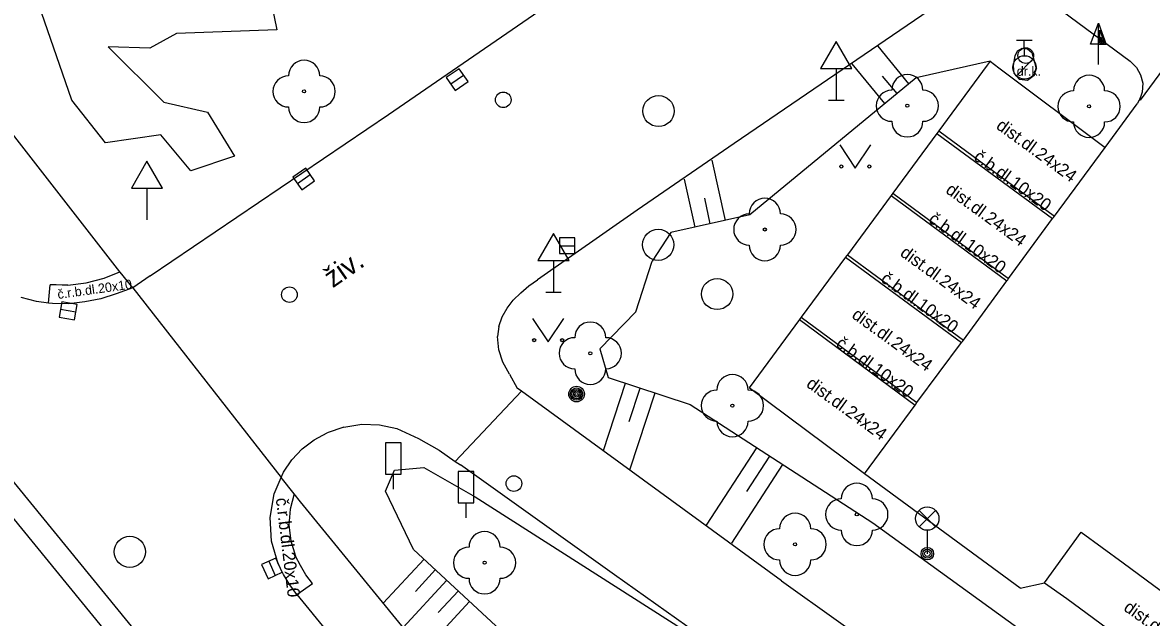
# Model space of a CAD drawing. Extents: x -600391 to -599491, y -1160176 to -1159402.
# Drawn here: x -599912.39 to -599876.18, y -1159865.11 to -1159846.03 of the extents above; entities that cross this region are included whole.
import ezdxf

# ---------------------------------------------------------------- set-up
doc = ezdxf.new("R2010")
doc.units = 0
for name, color, linetype in [('Level 10', 7, 'Continuous'), ('Level 11', 7, 'Continuous'), ('Level 13', 7, 'Continuous'), ('Level 14', 7, 'Continuous'), ('Level 15', 7, 'Continuous'), ('Level 21', 7, 'Continuous'), ('Level 22', 7, 'Continuous'), ('Level 25', 7, 'Continuous'), ('Level 27', 7, 'Continuous'), ('Level 28', 7, 'Continuous'), ('Level 31', 7, 'Continuous'), ('Level 33', 7, 'Continuous'), ('Level 34', 7, 'Continuous'), ('Level 36', 7, 'Continuous'), ('Level 38', 7, 'Continuous'), ('Level 40', 7, 'Continuous')]:
    doc.layers.add(name, color=color, linetype=linetype)

msp = doc.modelspace()

# ---------------------------------------------------------------- linework, layer by layer
at = {"layer": 'Level 10'}
for points in [[(-599908.3, -1159854.16), (-599900.65, -1159848.98), (-599894.29, -1159844.6), (-599887.33, -1159839.84), (-599885.81, -1159838.8), (-599882.41, -1159836.47), (-599875.58, -1159831.8), (-599869.53, -1159827.62), (-599863.69, -1159823.65), (-599851.15, -1159815.03), (-599844.29, -1159810.29), (-599837.59, -1159805.67), (-599828.35, -1159799.44)], [(-599881.06, -1159844.1), (-599881.93, -1159844.69), (-599889.56, -1159849.91)], [(-599880.98, -1159844.22), (-599880.22, -1159844.78), (-599876.86, -1159847.27)], [(-599881.45, -1159847.4), (-599883, -1159849.51), (-599883.06, -1159849.59), (-599884.47, -1159851.5), (-599884.53, -1159851.58), (-599885.93, -1159853.48), (-599885.96, -1159853.52), (-599885.99, -1159853.56), (-599887.41, -1159855.48), (-599887.47, -1159855.56), (-599889.08, -1159857.75)], [(-599881.35, -1159847.27), (-599881.45, -1159847.4)], [(-599881.35, -1159847.27), (-599881.07, -1159847.48), (-599877.66, -1159850.04)], [(-599876.86, -1159847.27), (-599876.66, -1159847.47), (-599876.53, -1159847.71), (-599876.46, -1159847.98), (-599876.48, -1159848.26)], [(-599876.48, -1159848.26), (-599876.52, -1159848.39), (-599876.56, -1159848.5), (-599876.57, -1159848.52), (-599876.64, -1159848.64)], [(-599877.66, -1159850.04), (-599876.64, -1159848.64)], [(-599889.56, -1159849.91), (-599892.68, -1159852.05), (-599895.87, -1159854.28)], [(-599908.3, -1159854.16), (-599908.85, -1159854.54)], [(-599896.65, -1159854.94), (-599896.41, -1159854.7), (-599896.15, -1159854.48), (-599895.87, -1159854.28)], [(-599908.85, -1159854.54), (-599909.39, -1159854.73), (-599909.88, -1159854.89), (-599910.39, -1159854.99), (-599910.91, -1159855.05)], [(-599911.43, -1159855.04), (-599911.56, -1159855.03), (-599911.94, -1159854.98), (-599912.44, -1159854.85)], [(-599910.91, -1159855.05), (-599911.43, -1159855.04)], [(-599897.11, -1159855.78), (-599897.01, -1159855.47), (-599896.85, -1159855.19), (-599896.65, -1159854.94)], [(-599897.11, -1159855.78), (-599897.16, -1159856.1)], [(-599896.77, -1159857.31), (-599896.98, -1159856.93), (-599897.11, -1159856.53), (-599897.16, -1159856.1)], [(-599896.77, -1159857.31), (-599896.53, -1159857.76)], [(-599888.05, -1159863.94), (-599896.39, -1159857.86), (-599896.53, -1159857.76)], [(-599880.39, -1159864.18), (-599885.38, -1159860.51), (-599889.08, -1159857.75)], [(-599902.08, -1159859.01), (-599902.62, -1159859.19)], [(-599902.08, -1159859.01), (-599901.51, -1159858.92), (-599900.94, -1159858.94), (-599900.38, -1159859.05)], [(-599900.38, -1159859.05), (-599899.69, -1159859.37), (-599899.03, -1159859.75)], [(-599903.42, -1159859.71), (-599903.04, -1159859.42), (-599902.62, -1159859.19)], [(-599904.02, -1159860.45), (-599903.75, -1159860.06), (-599903.42, -1159859.71)], [(-599899.03, -1159859.75), (-599898.51, -1159860.11), (-599898.34, -1159860.22)], [(-599863.83, -1159885.04), (-599873.65, -1159877.88), (-599886.51, -1159868.65), (-599888.89, -1159866.98), (-599889.76, -1159866.34), (-599893.4, -1159863.75), (-599898.34, -1159860.22)], [(-599904.19, -1159863.4), (-599904.41, -1159862.67), (-599904.45, -1159861.91), (-599904.32, -1159861.15), (-599904.1, -1159860.63), (-599904.02, -1159860.45)], [(-599903.59, -1159864.38), (-599903.82, -1159864.07), (-599904.02, -1159863.74), (-599904.19, -1159863.4)], [(-599888.05, -1159863.94), (-599878.9, -1159870.46)], [(-599880.39, -1159864.18), (-599879.61, -1159864)], [(-599879.61, -1159864), (-599878.89, -1159864.51), (-599874.17, -1159867.99), (-599874.13, -1159868.02), (-599874.09, -1159868.05), (-599868.75, -1159872.02), (-599868.67, -1159872.08), (-599867.31, -1159873.09), (-599863.31, -1159876.02), (-599863.27, -1159876.05), (-599863.23, -1159876.08), (-599857.86, -1159880.03)], [(-599903.59, -1159864.38), (-599894.35, -1159875.68)]]:
    msp.add_lwpolyline(points, dxfattribs=at)
at = {"layer": 'Level 11'}
for points in [[(-599871.7, -1159841.93), (-599876.54, -1159848.52), (-599876.56, -1159848.5)], [(-599878.58, -1159902.33), (-599881.68, -1159898.66), (-599890.08, -1159888.41), (-599897.94, -1159878.76), (-599907.81, -1159866.73), (-599916.46, -1159856.14), (-599926.82, -1159843.43)], [(-599880.55, -1159847.1), (-599880.48, -1159846.94), (-599880.33, -1159846.85), (-599880.15, -1159846.87), (-599880.02, -1159846.99)], [(-599880.58, -1159847.67), (-599880.6, -1159847.41), (-599880.55, -1159847.1)], [(-599880.02, -1159846.99), (-599879.93, -1159847.31), (-599879.89, -1159847.48)], [(-599879.89, -1159847.48), (-599879.94, -1159847.73), (-599880.15, -1159847.89)], [(-599880.15, -1159847.89), (-599880.41, -1159847.86), (-599880.58, -1159847.67)], [(-599909.94, -1159853.16), (-599913.55, -1159848.54)], [(-599883.06, -1159849.59), (-599879.35, -1159852.32)], [(-599883, -1159849.51), (-599879.29, -1159852.24)], [(-599885.38, -1159860.51), (-599883.76, -1159858.3), (-599883.73, -1159858.26), (-599883.7, -1159858.22), (-599882.27, -1159856.3), (-599882.24, -1159856.26), (-599882.21, -1159856.22), (-599880.82, -1159854.32), (-599880.79, -1159854.28), (-599880.76, -1159854.24), (-599879.35, -1159852.32), (-599879.32, -1159852.28), (-599879.29, -1159852.24), (-599877.66, -1159850.04)], [(-599884.47, -1159851.5), (-599880.76, -1159854.24)], [(-599884.53, -1159851.58), (-599880.82, -1159854.32)], [(-599908.85, -1159854.54), (-599909.21, -1159854.1), (-599909.27, -1159854.03), (-599909.94, -1159853.16)], [(-599885.99, -1159853.56), (-599882.27, -1159856.3)], [(-599885.93, -1159853.48), (-599882.21, -1159856.22)], [(-599910.94, -1159854.46), (-599910.35, -1159854.38), (-599909.77, -1159854.23), (-599909.27, -1159854.03)], [(-599911.56, -1159855.03), (-599911.5, -1159854.44)], [(-599910.94, -1159854.46), (-599911.12, -1159854.46), (-599911.31, -1159854.45), (-599911.5, -1159854.44)], [(-599908.85, -1159854.54), (-599904.1, -1159860.63)], [(-599887.41, -1159855.48), (-599883.7, -1159858.22)], [(-599887.47, -1159855.56), (-599883.76, -1159858.3)], [(-599896.39, -1159857.86), (-599898.51, -1159860.11)], [(-599884.34, -1159884.81), (-599893.01, -1159874.22), (-599903.47, -1159861.41), (-599903.68, -1159861.15), (-599904.1, -1159860.63)], [(-599903.68, -1159861.15), (-599903.81, -1159861.64), (-599903.85, -1159862.15), (-599903.79, -1159862.66), (-599903.64, -1159863.15)], [(-599879.61, -1159864), (-599878.43, -1159862.38), (-599877.09, -1159863.36), (-599872.99, -1159866.39), (-599872.91, -1159866.45), (-599867.55, -1159870.4), (-599867.51, -1159870.43), (-599867.47, -1159870.46), (-599864.54, -1159872.61), (-599862.11, -1159874.4), (-599862.03, -1159874.46), (-599855.55, -1159879.25)], [(-599903.09, -1159864.03), (-599903.3, -1159863.75), (-599903.48, -1159863.45), (-599903.64, -1159863.15)], [(-599903.59, -1159864.38), (-599903.09, -1159864.03)]]:
    msp.add_lwpolyline(points, dxfattribs=at)
at = {"layer": 'Level 13'}
msp.add_lwpolyline([(-599882.25, -1159899.15), (-599890.61, -1159888.94), (-599898.53, -1159879.23), (-599908.38, -1159867.2), (-599917.02, -1159856.63), (-599927.45, -1159843.85)], dxfattribs=at)
at = {"layer": 'Level 14'}
for points in [[(-599881.35, -1159847.27), (-599883.73, -1159847.8), (-599889.06, -1159852.2), (-599891.6, -1159852.77), (-599892.19, -1159853.69)], [(-599892.72, -1159855.31), (-599892.19, -1159853.69)], [(-599893.87, -1159856.5), (-599892.72, -1159855.31)], [(-599893.87, -1159856.5), (-599893.61, -1159857.42), (-599890.98, -1159858.28), (-599885.12, -1159862.08)], [(-599870.41, -1159884.98), (-599877.16, -1159889.07), (-599889.74, -1159872.31), (-599899.85, -1159862.93), (-599900.75, -1159861.06), (-599900.46, -1159860.39), (-599899.52, -1159860.31), (-599897.87, -1159861.25), (-599888.89, -1159866.98)], [(-599885.12, -1159862.08), (-599873.76, -1159870.3), (-599866.39, -1159875.64), (-599861.83, -1159877.84), (-599860.8, -1159878.6)]]:
    msp.add_lwpolyline(points, dxfattribs=at)
at = {"layer": 'Level 15'}
for points in [[(-599884.96, -1159846.79), (-599883.97, -1159848)], [(-599885.79, -1159847.36), (-599884.74, -1159848.63)], [(-599884.82, -1159847.75), (-599884.35, -1159848.31)], [(-599890.28, -1159850.45), (-599889.85, -1159852.38)], [(-599891.17, -1159851.06), (-599890.83, -1159852.6)], [(-599890.52, -1159851.66), (-599890.34, -1159852.49)], [(-599890.52, -1159851.66), (-599890.34, -1159852.49)], [(-599893.76, -1159859.76), (-599893.05, -1159857.6)], [(-599892.93, -1159858.83), (-599892.58, -1159857.76)], [(-599892.91, -1159860.38), (-599892.1, -1159857.91)], [(-599890.45, -1159862.15), (-599888.84, -1159859.67)], [(-599889.64, -1159862.73), (-599888, -1159860.21)], [(-599889.16, -1159861.07), (-599888.42, -1159859.94)], [(-599900.82, -1159864.66), (-599899.51, -1159863.24)], [(-599899.79, -1159864.28), (-599899.15, -1159863.58)], [(-599900.18, -1159865.44), (-599898.78, -1159863.92)], [(-599899.06, -1159864.96), (-599898.41, -1159864.26)], [(-599899.54, -1159866.22), (-599898.05, -1159864.6)]]:
    msp.add_lwpolyline(points, dxfattribs=at)
at = {"layer": 'Level 21'}
msp.add_lwpolyline([(-599902.79, -1159835.52), (-599902.14, -1159836.75), (-599906.47, -1159842.49), (-599904.78, -1159843.59), (-599904.23, -1159846.26), (-599907.45, -1159846.38), (-599908.31, -1159846.85), (-599909.64, -1159846.81), (-599907.86, -1159848.58), (-599906.46, -1159848.91), (-599905.59, -1159850.32), (-599906.99, -1159850.79), (-599907.95, -1159849.63), (-599909.73, -1159849.89), (-599910.81, -1159848.52), (-599911.98, -1159845.14)], dxfattribs=at)
at = {"layer": 'Level 22'}
for centre in [(-599903.36, -1159848.24), (-599884.01, -1159848.7), (-599878.18, -1159848.72), (-599888.58, -1159852.67), (-599894.18, -1159856.64), (-599889.62, -1159858.32), (-599885.63, -1159861.81), (-599887.61, -1159862.77), (-599897.57, -1159863.36)]:
    msp.add_circle(centre, 0.05, dxfattribs=at)
for centre, start, end in [((-599903.36, -1159847.74), 0, 180), ((-599903.86, -1159848.24), 90, 270), ((-599902.86, -1159848.24), 270, 90), ((-599884.01, -1159848.2), 0, 180), ((-599878.18, -1159848.22), 0, 180), ((-599884.51, -1159848.7), 90, 270), ((-599883.51, -1159848.7), 270, 90), ((-599878.68, -1159848.72), 90, 270), ((-599877.68, -1159848.72), 270, 90), ((-599903.36, -1159848.74), 180, 0), ((-599884.01, -1159849.2), 180, 0), ((-599878.18, -1159849.22), 180, 0), ((-599888.58, -1159852.17), 0, 180), ((-599889.08, -1159852.67), 90, 270), ((-599888.08, -1159852.67), 270, 90), ((-599888.58, -1159853.17), 180, 0), ((-599894.18, -1159856.14), 0, 180), ((-599894.68, -1159856.64), 90, 270), ((-599893.68, -1159856.64), 270, 90), ((-599894.18, -1159857.14), 180, 0), ((-599889.62, -1159857.82), 0, 180), ((-599890.12, -1159858.32), 90, 270), ((-599889.12, -1159858.32), 270, 90), ((-599889.62, -1159858.82), 180, 0), ((-599885.63, -1159861.31), 0, 180), ((-599886.13, -1159861.81), 90, 270), ((-599885.13, -1159861.81), 270, 90), ((-599887.61, -1159862.27), 0, 180), ((-599897.57, -1159862.86), 0, 180), ((-599888.11, -1159862.77), 90, 270), ((-599887.11, -1159862.77), 270, 90), ((-599885.63, -1159862.31), 180, 0), ((-599898.07, -1159863.36), 90, 270), ((-599897.07, -1159863.36), 270, 90), ((-599887.61, -1159863.27), 180, 0), ((-599897.57, -1159863.86), 180, 0)]:
    msp.add_arc(centre, 0.5, start, end, dxfattribs=at)
at = {"layer": 'Level 25'}
for p, q in [((-599878.132, -1159846.728), (-599877.88, -1159846.054)), ((-599877.88, -1159846.728), (-599878.132, -1159846.728)), ((-599877.88, -1159847.38), (-599877.88, -1159846.73))]:
    msp.add_line(p, q, dxfattribs=at)
for points in [[(-599877.63, -1159846.73), (-599877.88, -1159846.73), (-599877.88, -1159846.054), (-599877.88, -1159846.054)], [(-599877.687, -1159846.69), (-599877.84, -1159846.69), (-599877.84, -1159846.277)], [(-599877.745, -1159846.65), (-599877.8, -1159846.65), (-599877.8, -1159846.501)]]:
    msp.add_lwpolyline(points, close=True, dxfattribs=at)
for radius in [0.25, 0.2, 0.15, 0.1, 0.05]:
    msp.add_circle((-599894.62, -1159857.95), radius, dxfattribs=at)
at = {"layer": 'Level 27'}
for p, q in [((-599898.656, -1159848.001), (-599898.244, -1159847.719)), ((-599903.574, -1159851.194), (-599903.166, -1159850.906)), ((-599895.17, -1159853.19), (-599894.67, -1159853.19)), ((-599910.684, -1159855.324), (-599911.176, -1159855.236)), ((-599904.494, -1159863.313), (-599904.286, -1159863.767))]:
    msp.add_line(p, q, dxfattribs=at)
for points in [[(-599898.515, -1159848.208), (-599898.102, -1159847.925), (-599898.385, -1159847.512), (-599898.798, -1159847.795)], [(-599903.431, -1159851.398), (-599903.022, -1159851.111), (-599903.309, -1159850.702), (-599903.718, -1159850.989)], [(-599895.17, -1159853.44), (-599894.67, -1159853.44), (-599894.67, -1159852.94), (-599895.17, -1159852.94)], [(-599910.64, -1159855.078), (-599911.132, -1159854.99), (-599911.22, -1159855.482), (-599910.728, -1159855.57)], [(-599904.721, -1159863.417), (-599904.513, -1159863.871), (-599904.059, -1159863.663), (-599904.267, -1159863.209)]]:
    msp.add_lwpolyline(points, close=True, dxfattribs=at)
for centre in [(-599891.99, -1159848.87), (-599892, -1159853.16), (-599890.11, -1159854.74), (-599908.95, -1159863.01)]:
    msp.add_circle(centre, 0.5, dxfattribs=at)
at = {"layer": 'Level 28'}
for p, q in [((-599880.509, -1159846.598), (-599880.01, -1159846.592)), ((-599880.254, -1159847.095), (-599880.259, -1159846.595)), ((-599880.505, -1159847.745), (-599879.981, -1159847.209))]:
    msp.add_line(p, q, dxfattribs=at)
for centre, radius in [((-599880.21, -1159847.09), 0.25), ((-599880.25, -1159847.47), 0.375), ((-599896.63, -1159860.82), 0.25)]:
    msp.add_circle(centre, radius, dxfattribs=at)
at = {"layer": 'Level 31'}
for centre in [(-599896.97, -1159848.51), (-599903.83, -1159854.76)]:
    msp.add_circle(centre, 0.25, dxfattribs=at)
at = {"layer": 'Level 33'}
for p, q in [((-599883.635, -1159862.21), (-599883.105, -1159861.68)), ((-599883.635, -1159861.68), (-599883.105, -1159862.21)), ((-599883.37, -1159862.32), (-599883.37, -1159863.07))]:
    msp.add_line(p, q, dxfattribs=at)
for centre, radius in [((-599883.37, -1159861.945), 0.375), ((-599883.37, -1159863.07), 0.2), ((-599883.37, -1159863.07), 0.145), ((-599883.37, -1159863.07), 0.0876)]:
    msp.add_circle(centre, radius, dxfattribs=at)
at = {"layer": 'Level 34'}
for p, q in [((-599886.29, -1159847.502), (-599886.29, -1159848.52)), ((-599886.54, -1159848.52), (-599886.04, -1159848.52)), ((-599908.4, -1159851.342), (-599908.4, -1159852.36)), ((-599895.36, -1159853.662), (-599895.36, -1159854.68)), ((-599895.61, -1159854.68), (-599895.11, -1159854.68))]:
    msp.add_line(p, q, dxfattribs=at)
for points in [[(-599886.79, -1159847.502), (-599885.79, -1159847.502), (-599886.29, -1159846.636)], [(-599908.9, -1159851.342), (-599907.9, -1159851.342), (-599908.4, -1159850.476)], [(-599895.86, -1159853.662), (-599894.86, -1159853.662), (-599895.36, -1159852.796)]]:
    msp.add_lwpolyline(points, close=True, dxfattribs=at)
at = {"layer": 'Level 36'}
for points in [[(-599886.18, -1159849.95), (-599885.68, -1159850.7), (-599885.18, -1159849.95)], [(-599896.03, -1159855.52), (-599895.53, -1159856.27), (-599895.03, -1159855.52)]]:
    msp.add_lwpolyline(points, dxfattribs=at)
for centre in [(-599886.13, -1159850.65), (-599885.231, -1159850.65), (-599895.98, -1159856.22), (-599895.081, -1159856.22)]:
    msp.add_circle(centre, 0.05, dxfattribs=at)
at = {"layer": 'Level 38'}
for p, q in [((-599900.5, -1159860.515), (-599900.5, -1159861)), ((-599898.17, -1159861.435), (-599898.17, -1159861.92))]:
    msp.add_line(p, q, dxfattribs=at)
for points in [[(-599900.75, -1159860.515), (-599900.25, -1159860.515), (-599900.25, -1159859.515), (-599900.75, -1159859.515)], [(-599898.42, -1159861.435), (-599897.92, -1159861.435), (-599897.92, -1159860.435), (-599898.42, -1159860.435)]]:
    msp.add_lwpolyline(points, close=True, dxfattribs=at)

# ---------------------------------------------------------------- texts
at = {"layer": 'Level 40'}
msp.add_text('dr.k.', height=0.3, dxfattribs=at).set_placement((-599880.5, -1159847.74))
for s, height, rotation, p in [('dist.dl.24x24', 0.4, 324, (-599881.19, -1159849.41)), ('č.b.dl.10x20', 0.4, 324, (-599881.91, -1159850.41)), ('dist.dl.24x24', 0.4, 324, (-599882.81, -1159851.47)), ('č.b.dl.10x20', 0.4, 324, (-599883.36, -1159852.41)), ('dist.dl.24x24', 0.4, 324, (-599884.27, -1159853.49)), ('živ.', 0.65, 34.9203, (-599902.44, -1159854.56)), ('č.b.dl.10x20', 0.4, 324, (-599884.89, -1159854.32)), ('č.r.b.dl.20x10', 0.3, 8, (-599911.25, -1159854.9)), ('dist.dl.24x24', 0.4, 324, (-599885.82, -1159855.48)), ('č.b.dl.10x20', 0.4, 324, (-599886.33, -1159856.4)), ('dist.dl.24x24', 0.4, 324, (-599887.28, -1159857.69)), ('č.r.b.dl.20x10', 0.4, 277, (-599904.27, -1159861.3)), ('dist.dl.24x24', 0.4, 324.6665, (-599877.1, -1159864.87))]:
    msp.add_text(s, height=height, rotation=rotation, dxfattribs=at).set_placement(p)

doc.saveas('drawing.dxf')
